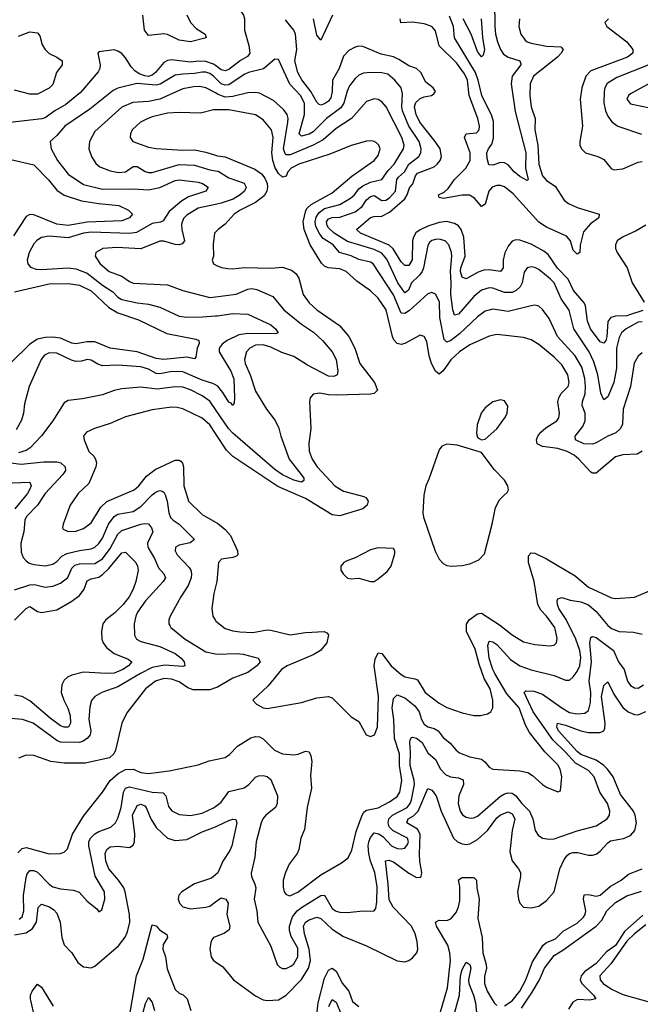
# Model space of a CAD drawing. Header units: inches. Extents: x 1694797 to 1849917, y 907313 to 1017959.
# Tile 352 of 656: x 1718977 to 1722221, y 997342 to 1002486. Entities that reach past the tile are written whole.
import ezdxf

# ---------------------------------------------------------------- set-up
doc = ezdxf.new("R2010")
doc.units = ezdxf.units.IN
doc.header["$MEASUREMENT"] = 0
for name, color, linetype in [('B7010', 7, 'Continuous'), ('B7020', 7, 'Continuous'), ('B7919', 7, 'Continuous'), ('B7929', 7, 'Continuous')]:
    doc.layers.add(name, color=color, linetype=linetype)

msp = doc.modelspace()

# ---------------------------------------------------------------- linework, layer by layer
at = {"layer": 'B7010', "color": 5}
for points, elevation in [([(1719850.7, 1002510.7), (1719870.1, 1002470), (1719899.8, 1002439.8), (1719946, 1002410), (1719952, 1002390), (1719869.3, 1002370.7), (1719810, 1002378.9), (1719750, 1002407.8), (1719730, 1002412.4), (1719650, 1002402.9), (1719629.6, 1002430), (1719620.8, 1002510)], 780), ([(1718970, 1002399.6), (1719030, 1002421.3), (1719070, 1002417), (1719081.4, 1002401.4), (1719093.5, 1002353.5), (1719109.4, 1002329.4), (1719130, 1002309.6), (1719170.2, 1002290), (1719198.6, 1002270), (1719198.3, 1002250), (1719169.7, 1002210.3), (1719150, 1002147.1), (1719130, 1002127.6), (1719070, 1002096.4), (1719030, 1002096.2), (1718950, 1002116.5)], 780), ([(1720000, 1002246.2), (1719990, 1002253.7), (1719950, 1002267.4), (1719910.9, 1002269.1), (1719870, 1002263.5), (1719770, 1002276.2), (1719750, 1002273), (1719730, 1002262.1), (1719687.4, 1002210), (1719670, 1002195.2), (1719650.7, 1002189.3), (1719630, 1002191.4), (1719601.9, 1002201.9), (1719578.1, 1002218.1), (1719559, 1002239), (1719530, 1002286.6), (1719510, 1002308.3), (1719490, 1002320.5), (1719470, 1002327.6), (1719390, 1002316.9), (1719386, 1002310), (1719397.2, 1002250), (1719395.1, 1002230), (1719387.2, 1002212.8), (1719294, 1002106), (1719217.8, 1002042.2), (1719160.5, 1002010), (1719110, 1001973.4), (1719092.7, 1001967.3), (1718805.1, 1001934.9)], 820), ([(1720000, 1002180.6), (1719990, 1002190.6), (1719970, 1002204.6), (1719950, 1002211.2), (1719930, 1002211.5), (1719890, 1002203.6), (1719830, 1002201.6), (1719790, 1002195), (1719710.7, 1002149.3), (1719690, 1002143.2), (1719588.4, 1002151.6), (1719490, 1002128), (1719464.5, 1002115.5), (1719342.8, 1002017.2), (1719212.1, 1001930), (1719170, 1001880.3), (1719135.3, 1001850), (1719141.1, 1001810), (1719175, 1001750), (1719230, 1001678.9), (1719310, 1001624.5), (1719410, 1001600.3), (1719570, 1001602.7), (1719650, 1001595.8), (1719710, 1001609.3), (1719790, 1001644.8), (1719810, 1001648.3), (1719910, 1001636.3), (1719932.9, 1001630), (1719961.3, 1001610), (1719950.2, 1001590), (1719859.8, 1001560.2), (1719822.3, 1001537.7), (1719757.3, 1001482.7), (1719725.9, 1001434.1), (1719712.8, 1001427.2), (1719670, 1001420.4), (1719586.4, 1001373.6), (1719550, 1001368.9), (1719350, 1001374.8), (1719310, 1001369.9), (1719230, 1001345.7), (1719130, 1001353.9), (1719090, 1001347.5), (1719067.2, 1001332.8), (1719050, 1001314.5), (1719026, 1001270), (1719016.5, 1001230), (1719019.6, 1001210), (1719033.2, 1001193.2), (1719062.5, 1001182.5), (1719090, 1001179.9), (1719230, 1001189.7), (1719270, 1001184), (1719330, 1001160.7), (1719410, 1001098.4), (1719464, 1001064), (1719490, 1001035.3), (1719510, 1001023.4), (1719590, 1001005.5), (1719650, 1000998.9), (1719710, 1000983.8), (1719810, 1000936.6), (1719850, 1000931.1), (1719932.9, 1000932.9), (1720000, 1000937.6)], 840), ([(1720000, 1002102.7), (1719950, 1002130.3), (1719916.1, 1002136.1), (1719884.4, 1002135.6), (1719830, 1002125.1), (1719708.7, 1002070), (1719650, 1002058.4), (1719567.6, 1002052.4), (1719510, 1002028.5), (1719370, 1001901.6), (1719341.3, 1001850), (1719338, 1001810), (1719351.5, 1001771.5), (1719374, 1001734), (1719396, 1001716), (1719450, 1001696.1), (1719492.6, 1001687.4), (1719530, 1001691.5), (1719570, 1001717.9), (1719590, 1001719.2), (1719633.2, 1001693.2), (1719650, 1001687.1), (1719670, 1001687.2), (1719810, 1001729), (1719890, 1001725.9), (1719970, 1001701.8), (1720000, 1001696.3)], 860), ([(1720000, 1002015.2), (1719990, 1002015.4), (1719922.4, 1001997.6), (1719810, 1002000.9), (1719750, 1001996.8), (1719670, 1001978.3), (1719635.4, 1001964.6), (1719609, 1001950), (1719564, 1001910), (1719555.3, 1001890), (1719554.3, 1001870), (1719568.6, 1001848.6), (1719650, 1001819.7), (1719690, 1001811.8), (1719830, 1001803.1), (1719890, 1001805.9), (1719950, 1001793.4), (1720000, 1001777.8)], 880), ([(1718930, 1001755.3), (1719050, 1001727.9), (1719128.1, 1001648.1), (1719170, 1001594.7), (1719210, 1001568.3), (1719300, 1001540), (1719390, 1001525.1), (1719495.3, 1001515.3), (1719544.9, 1001490), (1719566.4, 1001470), (1719550.3, 1001450), (1719510, 1001434), (1719330, 1001427.4), (1719230.5, 1001410.5), (1719170, 1001418.1), (1719050, 1001466.6), (1719030, 1001467.1), (1719010, 1001458), (1718943.8, 1001356.2)], 820), ([(1720000, 1001519.8), (1719910, 1001500.4), (1719850, 1001464.3), (1719833.4, 1001446.6), (1719821.9, 1001418.1), (1719823.6, 1001390), (1719838.9, 1001330), (1719825.7, 1001314.3), (1719810, 1001309.9), (1719790, 1001311.6), (1719730, 1001328.3), (1719710, 1001328.2), (1719610, 1001289.2), (1719484.8, 1001295.2), (1719411.3, 1001290), (1719374.9, 1001270), (1719372, 1001250), (1719396.9, 1001210), (1719445.2, 1001170), (1719510, 1001145.8), (1719550, 1001117), (1719570, 1001109), (1719750, 1001100.8), (1719830, 1001071), (1719970, 1001034.3), (1720000, 1001038)], 860), ([(1720000, 1001374.7), (1719995.8, 1001370), (1719987.1, 1001312.9), (1719989.2, 1001250.8), (1719982, 1001230), (1719990.3, 1001210.3), (1720000, 1001204.2)], 880), ([(1718950, 1001064.6), (1719130, 1001105.3), (1719230, 1001107.9), (1719290, 1001098.6), (1719350, 1001068.8), (1719442.3, 1000982.3), (1719490, 1000953.5), (1719597.2, 1000917.2), (1719745.6, 1000845.6), (1719897.2, 1000817.2), (1719912.4, 1000810), (1719914.5, 1000794.5), (1719904.7, 1000770), (1719897.2, 1000722.8), (1719890, 1000714), (1719850, 1000722.1), (1719729.6, 1000709.6), (1719690, 1000716.1), (1719590, 1000749.9), (1719450, 1000769.9), (1719370, 1000802.8), (1719330, 1000802.9), (1719270, 1000792.8), (1719250, 1000795.3), (1719190, 1000821), (1719150, 1000826.8), (1719110, 1000825), (1719070, 1000815.7), (1719030, 1000789.9), (1718928.3, 1000691.7)], 820), ([(1720000, 1000578), (1719985.7, 1000585.7), (1719930, 1000601.8), (1719830, 1000645.4), (1719772.9, 1000647.1), (1719710, 1000634.5), (1719690, 1000637.5), (1719650, 1000659.3), (1719610, 1000672.3), (1719490, 1000680.2), (1719410, 1000677.3), (1719385.8, 1000685.8), (1719350, 1000707.4), (1719330, 1000709.7), (1719299.2, 1000700.8), (1719270, 1000700.6), (1719247, 1000707), (1719170, 1000743.2), (1719130, 1000744.7), (1719106.9, 1000733.1), (1719089.4, 1000710), (1719025.4, 1000570), (1719001.1, 1000478.9), (1718996.4, 1000430), (1718985.9, 1000394.1), (1718957.9, 1000342.1)], 840), ([(1720000, 1000448.5), (1719970, 1000491.7), (1719930, 1000519.9), (1719870, 1000551.3), (1719830, 1000566), (1719790, 1000568), (1719694.6, 1000554.6), (1719610, 1000566), (1719510, 1000556.5), (1719470, 1000547.6), (1719410, 1000526.3), (1719304.9, 1000504.9), (1719230, 1000495.4), (1719210, 1000483.6), (1719150.2, 1000390), (1719090, 1000310.9), (1719030.7, 1000249.3), (1719010, 1000235.3), (1718970, 1000222)], 860), ([(1720000, 1000323.3), (1719970, 1000368.7), (1719930, 1000404.3), (1719830, 1000452.3), (1719799.8, 1000459.8), (1719770, 1000460.5), (1719670, 1000447), (1719530, 1000411.5), (1719450, 1000375.6), (1719367.7, 1000350), (1719326.7, 1000330), (1719310.4, 1000310), (1719313.7, 1000290), (1719338.9, 1000230), (1719364.4, 1000204.4), (1719372.3, 1000190), (1719377.5, 1000170), (1719375.4, 1000150), (1719338, 1000062), (1719281.5, 1000010), (1719274.6, 1000000)], 880), ([(1718551.7, 1000000), (1718570, 1000012.8), (1718644.1, 1000095.9), (1718667, 1000113), (1718774.1, 1000145.9), (1718850, 1000176.5), (1718890, 1000181.1), (1718931, 1000170), (1718983.6, 1000163.6), (1719103.7, 1000176.3), (1719170, 1000174.8), (1719191.3, 1000170), (1719214.6, 1000150), (1719215.7, 1000130), (1719202.8, 1000110), (1719110, 1000010.5), (1719103.1, 1000000)], 860), ([(1719505.2, 1000000), (1719575.8, 1000030), (1719598.8, 1000050), (1719639.7, 1000100.3), (1719685.1, 1000134.9), (1719790, 1000184.7), (1719810, 1000185), (1719819.1, 1000179.1), (1719828.4, 1000168.4), (1719832.5, 1000150), (1719835.1, 1000050), (1719850.5, 1000000)], 880), ([(1718699.7, 1000000), (1718710, 1000022.6), (1718725, 1000035), (1718750, 1000037.9), (1718790, 1000032.5), (1718810, 1000034.6), (1718890, 1000064.2), (1719029.2, 1000069.2), (1719035.9, 1000050), (1719028.8, 1000030), (1719017.3, 1000010), (1719009, 1000000)], 840), ([(1719666.2, 1000000), (1719670, 1000003.9), (1719690, 1000018.4), (1719710, 1000025.2), (1719721.8, 1000021.8), (1719730, 1000017.8), (1719738, 1000000)], 860)]:
    msp.add_lwpolyline(points, dxfattribs=dict(at, elevation=elevation))
at = {"layer": 'B7020', "color": 5}
for points, elevation in [([(1720000, 1002661.9), (1720040.5, 1002600.5), (1720068.6, 1002570), (1720133.2, 1002530), (1720147.3, 1002510), (1720151.8, 1002490), (1720151.1, 1002430), (1720175.1, 1002350), (1720180.1, 1002310), (1720166.9, 1002293.1), (1720130, 1002272.1), (1720070, 1002224.7), (1720050, 1002218.1), (1720030, 1002224), (1720000, 1002246.2)], 820), ([(1721459.1, 1002580.9), (1721459.6, 1002450), (1721463.4, 1002410), (1721474.1, 1002370), (1721489.3, 1002329.3), (1721505.5, 1002305.5), (1721530.1, 1002290.1), (1721591.6, 1002270), (1721595.2, 1002255.2), (1721595.4, 1002250), (1721550.6, 1002190), (1721545, 1002150), (1721566.5, 1002006.4), (1721622.1, 1001790), (1721620.8, 1001710), (1721634.6, 1001650), (1721630, 1001645.4), (1721590, 1001665.7), (1721561.5, 1001690), (1721530, 1001727.7), (1721510, 1001738.4), (1721490, 1001739.8), (1721450, 1001725.6), (1721428.1, 1001728.1), (1721420.2, 1001760.2), (1721419.1, 1001790), (1721426.8, 1001810), (1721444.5, 1001835.5), (1721453.5, 1001866.5), (1721453.6, 1001953.6), (1721443.7, 1001983.7), (1721391.9, 1002090), (1721373.6, 1002170), (1721358.7, 1002210), (1721249.9, 1002389.9), (1721244.8, 1002450), (1721223.6, 1002503.6)], 760), ([(1720611.5, 1002510), (1720550, 1002379.1), (1720530, 1002405.1), (1720512.9, 1002490)], 780), ([(1722233.2, 1000966.8), (1722170, 1000945.3), (1722150, 1000939.1), (1722090, 1000936.7), (1722066.8, 1000930), (1722051.3, 1000908.7), (1722046.1, 1000830), (1722040.3, 1000810), (1722030, 1000794.9), (1722010, 1000802.2), (1721960.4, 1000870), (1721944.2, 1000910), (1721933.2, 1000990), (1721926.5, 1001006.5), (1721871.2, 1001070), (1721842.7, 1001130), (1721787.4, 1001187.4), (1721739.5, 1001259.5), (1721716.8, 1001276.8), (1721650, 1001312.7), (1721590, 1001334.3), (1721570, 1001335.6), (1721551.4, 1001328.6), (1721530, 1001301.5), (1721512.8, 1001267.2), (1721504.2, 1001230), (1721503.7, 1001190), (1721490.3, 1001170), (1721430, 1001178.2), (1721402.7, 1001177.3), (1721373.2, 1001166.8), (1721310, 1001131.2), (1721290, 1001140.3), (1721280.6, 1001170), (1721282, 1001190), (1721304.8, 1001250), (1721298.2, 1001350), (1721284.1, 1001390), (1721270, 1001407.9), (1721250, 1001421.6), (1721210, 1001431.8), (1721170, 1001426.4), (1721110, 1001406.7), (1721070, 1001387.8), (1721047.9, 1001372.1), (1721034.3, 1001350), (1721030.1, 1001330), (1721028.4, 1001231.6), (1721010, 1001201.3), (1720990, 1001202.1), (1720970, 1001220.4), (1720928, 1001288), (1720908.4, 1001308.4), (1720757.3, 1001370), (1720736.4, 1001390), (1720810, 1001452.3), (1720830, 1001457.9), (1720870, 1001459.1), (1720910, 1001480.7), (1720989.7, 1001550.3), (1721001.4, 1001570), (1721013.4, 1001606.6), (1721032.2, 1001627.8), (1721046.2, 1001670), (1721056.5, 1001683.5), (1721142.5, 1001717.5), (1721159.6, 1001730), (1721174.5, 1001750), (1721180.7, 1001770), (1721174.2, 1001810), (1721149, 1001850), (1721068.8, 1001950), (1721048.6, 1001990), (1721040.3, 1002030), (1721047.4, 1002052.6), (1721070, 1002074.2), (1721090, 1002083.3), (1721129.8, 1002090.2), (1721142, 1002098), (1721149.7, 1002110), (1721137.2, 1002130), (1721099.5, 1002159.5), (1721074, 1002210), (1721050.6, 1002230.6), (1721010, 1002243.7), (1720958, 1002278), (1720930.7, 1002290.7), (1720865.6, 1002305.6), (1720770, 1002345.5), (1720750, 1002347.2), (1720730, 1002342), (1720696.3, 1002323.7), (1720670, 1002295.6), (1720646.3, 1002230), (1720611, 1002170), (1720610.8, 1002110), (1720603.1, 1002076.9), (1720590, 1002059.9), (1720570, 1002045.7), (1720550, 1002038.9), (1720542.6, 1002042.6), (1720530, 1002054), (1720498.4, 1002110), (1720450.7, 1002170.7), (1720431.1, 1002210), (1720414.4, 1002270), (1720425.2, 1002330), (1720417.6, 1002410), (1720409.1, 1002430), (1720365.5, 1002485.5)], 820), ([(1721589.4, 1002490), (1721585, 1002450), (1721595.8, 1002410), (1721618.7, 1002378.7), (1721630, 1002369.5), (1721650, 1002362.5), (1721730, 1002347.8), (1721804.4, 1002344.4), (1721816.8, 1002330), (1721807.4, 1002310), (1721788.4, 1002290), (1721661.5, 1002190), (1721644.1, 1002150), (1721643.1, 1002090), (1721650.7, 1002030), (1721670.1, 1001970), (1721669.7, 1001910), (1721684.6, 1001830), (1721690.1, 1001730), (1721709.7, 1001670), (1721730, 1001645.2), (1721775, 1001615), (1721823.4, 1001543.4), (1721844.9, 1001524.9), (1721890, 1001504.7), (1722006, 1001470), (1722003.9, 1001450), (1721960.4, 1001419.6), (1721923.2, 1001376.8), (1721906.8, 1001306.8), (1721904.2, 1001270), (1721890, 1001260.3), (1721870, 1001281.5), (1721855.3, 1001330), (1721834.8, 1001354.8), (1721730, 1001401.1), (1721690, 1001427.1), (1721556.6, 1001576.6), (1721510, 1001612.6), (1721490, 1001618.7), (1721470, 1001618.5), (1721446.8, 1001610), (1721428.9, 1001590), (1721410, 1001521.4), (1721390, 1001508.7), (1721353.3, 1001553.3), (1721328.6, 1001568.6), (1721290, 1001568.7), (1721192.1, 1001552.1), (1721170, 1001556), (1721165.3, 1001570), (1721195, 1001585), (1721215.6, 1001604.4), (1721249.5, 1001650), (1721307.9, 1001710), (1721330.5, 1001749.5), (1721331.6, 1001790), (1721302.3, 1001870), (1721310, 1001888.9), (1721365, 1001895), (1721377.8, 1001910), (1721380.4, 1001930), (1721372, 1001970), (1721325.9, 1002090), (1721316.5, 1002170), (1721302, 1002202), (1721259.8, 1002259.8), (1721168.8, 1002348.8), (1721150, 1002427.8), (1721130, 1002449.8), (1721090, 1002463.7), (1721030, 1002472.6), (1720969.4, 1002469.4), (1720964.9, 1002490)], 780), ([(1721388.7, 1002490), (1721395.6, 1002390), (1721406.3, 1002330), (1721399.5, 1002300.5), (1721390, 1002291.5), (1721370, 1002319.2), (1721336.7, 1002410), (1721295.5, 1002490)], 740), ([(1722053.4, 1002490), (1722034.9, 1002470), (1722045.6, 1002450), (1722150.8, 1002370), (1722182, 1002330), (1722182, 1002310), (1722152.8, 1002290), (1721961.9, 1002218.1), (1721935.5, 1002190), (1721915, 1002130), (1721906.1, 1002070), (1721918.1, 1001930), (1721904.6, 1001850), (1721905.2, 1001830), (1721912.6, 1001810), (1721934.9, 1001790), (1721999.1, 1001770), (1722030, 1001754.6), (1722067.4, 1001707.4), (1722081.4, 1001701.4), (1722130, 1001705.8), (1722210, 1001742), (1722230, 1001743.9)], 820), ([(1722230, 1000907), (1722210, 1000905.5), (1722147.3, 1000870), (1722122.8, 1000850), (1722110, 1000825.4), (1722096.6, 1000770), (1722095.4, 1000664.6), (1722082.2, 1000590), (1722050, 1000515.4), (1722030, 1000498.7), (1722014.2, 1000534.2), (1721998.5, 1000630), (1721977.6, 1000697.6), (1721952.8, 1000750), (1721873.5, 1000870), (1721848.7, 1000968.7), (1721807.3, 1001027.3), (1721769.4, 1001110), (1721750, 1001131.9), (1721690, 1001180.2), (1721670, 1001190.6), (1721650, 1001194.4), (1721628.8, 1001190), (1721614, 1001166), (1721602.9, 1001110), (1721592.5, 1001090), (1721570.9, 1001070), (1721550, 1001060.4), (1721510, 1001060.8), (1721450, 1001083.1), (1721430, 1001085.3), (1721390, 1001072.9), (1721350, 1001039.2), (1721270, 1000947.4), (1721250, 1000941), (1721239.9, 1000970), (1721229.6, 1001050), (1721232.7, 1001110), (1721228, 1001172), (1721235.8, 1001250), (1721233.8, 1001270), (1721220.2, 1001310), (1721201, 1001330), (1721170, 1001338.3), (1721150, 1001337.6), (1721130, 1001332.1), (1721118.9, 1001321.1), (1721110, 1001305.1), (1721088, 1001190), (1721080.5, 1001170), (1721066.8, 1001150), (1721024.7, 1001110), (1721008.4, 1001071.6), (1720990, 1001058.6), (1720953.1, 1001110), (1720894.8, 1001234.7), (1720870, 1001265.9), (1720830, 1001284.1), (1720690, 1001326.4), (1720619.9, 1001370), (1720590, 1001397.9), (1720583, 1001410), (1720580.5, 1001430), (1720590, 1001445.1), (1720610, 1001452.2), (1720650, 1001454.7), (1720730, 1001482.2), (1720767.6, 1001510), (1720790, 1001543.7), (1720810, 1001562.3), (1720830, 1001566.9), (1720870, 1001541.6), (1720890, 1001542.5), (1720910, 1001554.3), (1720940.1, 1001590), (1720948.7, 1001650), (1720957, 1001663), (1720988.5, 1001691.5), (1721010, 1001731.4), (1721063, 1001770), (1721073.1, 1001790), (1721075.3, 1001810), (1721065.1, 1001850), (1721011.3, 1001930), (1720977.4, 1002010), (1720973.3, 1002030), (1720977.6, 1002097.6), (1720969.9, 1002129.9), (1720937.3, 1002170), (1720900.1, 1002200.1), (1720870, 1002208.4), (1720810, 1002209.9), (1720773.6, 1002206.4), (1720750, 1002195.7), (1720730, 1002178.2), (1720700.8, 1002139.2), (1720688.5, 1002111.5), (1720671.6, 1002050), (1720655.5, 1002024.5), (1720579.9, 1001970), (1720510, 1001898.9), (1720490, 1001888.1), (1720450, 1001877.3), (1720438.1, 1001890), (1720465.9, 1001990), (1720465.4, 1002050), (1720444.6, 1002090), (1720388.1, 1002148.1), (1720330, 1002278.4), (1720310, 1002278.7), (1720251.5, 1002228.5), (1720172.2, 1002210), (1720150, 1002199.9), (1720070, 1002144.6), (1720050, 1002142.6), (1720030, 1002150.6), (1720000, 1002180.6)], 840), ([(1722265, 1002250), (1722097.3, 1002182.7), (1722047.5, 1002152.5), (1722034.8, 1002130), (1722031.2, 1002110), (1722030.6, 1002050.6), (1722038.5, 1002010), (1722050, 1001982.3), (1722072.2, 1001952.2), (1722103.7, 1001930), (1722227.1, 1001887.1)], 840), ([(1722293.1, 1002166.9), (1722170, 1002098.8), (1722159, 1002090), (1722150.3, 1002070), (1722170, 1002046.4), (1722270, 1002024.3)], 860), ([(1722230, 1000744.2), (1722210, 1000727.2), (1722188.3, 1000691.7), (1722169.7, 1000570), (1722131.5, 1000451.5), (1722128.1, 1000371.9), (1722117.5, 1000350), (1722092.4, 1000327.6), (1722050, 1000310.5), (1721990, 1000275.2), (1721970, 1000268.2), (1721924.5, 1000270), (1721882.3, 1000290), (1721879.8, 1000310), (1721920.3, 1000359.7), (1721932.8, 1000390), (1721931.6, 1000430), (1721916.1, 1000470), (1721917.5, 1000490), (1721931.5, 1000530), (1721934.6, 1000570), (1721930, 1000611.5), (1721914.5, 1000670), (1721879.9, 1000730), (1721788.1, 1000830), (1721744.1, 1000924.1), (1721710, 1000972), (1721690, 1000988.7), (1721670, 1000993.5), (1721650, 1000991.4), (1721530, 1000961), (1721450, 1000972.8), (1721410, 1000962.8), (1721370, 1000933.2), (1721275.8, 1000844.2), (1721230, 1000809.4), (1721210, 1000801.2), (1721195, 1000815), (1721172.1, 1000930), (1721171.5, 1001011.5), (1721150, 1001052.4), (1721130, 1001060.4), (1721110, 1001052.8), (1721014.1, 1000965.9), (1720990, 1000950.9), (1720970, 1000952), (1720930, 1001047.5), (1720824.1, 1001210), (1720810, 1001219.4), (1720750, 1001232), (1720710, 1001252.1), (1720649, 1001269), (1720615.3, 1001310), (1720563.2, 1001343.2), (1720545.3, 1001365.3), (1720525.2, 1001405.2), (1720520.5, 1001430), (1720525.5, 1001454.5), (1720541.7, 1001478.3), (1720570, 1001498.5), (1720650, 1001519.5), (1720706.5, 1001553.5), (1720726, 1001570), (1720750, 1001602.2), (1720770, 1001617.1), (1720810, 1001636.3), (1720870, 1001650.1), (1720902.5, 1001697.5), (1720934.4, 1001730), (1720982.1, 1001810), (1720985.5, 1001830), (1720973.9, 1001870), (1720892.2, 1002030), (1720870, 1002056.5), (1720850, 1002068), (1720830, 1002071.6), (1720790, 1002058.8), (1720710.9, 1001969.1), (1720630, 1001917.9), (1720562.2, 1001857.8), (1720510.8, 1001829.2), (1720390, 1001779.9), (1720370, 1001779.7), (1720363.9, 1001783.9), (1720355, 1001810), (1720378.7, 1001950), (1720380.5, 1001970), (1720375.4, 1001990), (1720356.3, 1002016.3), (1720302.7, 1002062.7), (1720230, 1002101.8), (1720210, 1002105.8), (1720170, 1002104.1), (1720090, 1002083.8), (1720050, 1002081.6), (1720014.6, 1002094.6), (1720000, 1002102.7)], 860), ([(1722229.4, 1000230.6), (1722204.3, 1000215.7), (1722130, 1000211.6), (1722090, 1000201), (1721990, 1000116.7), (1721970, 1000116.3), (1721961.8, 1000121.8), (1721899, 1000190), (1721874.1, 1000210), (1721837.4, 1000230), (1721790, 1000244.9), (1721710, 1000255.3), (1721681.6, 1000270), (1721678, 1000290), (1721685.7, 1000310), (1721700.9, 1000330), (1721726.8, 1000353.2), (1721785, 1000390), (1721795.1, 1000404.9), (1721798.4, 1000430), (1721789.9, 1000489.9), (1721794.1, 1000510), (1721806.9, 1000533.1), (1721843.2, 1000570), (1721848, 1000590), (1721840.9, 1000630), (1721810, 1000682.4), (1721770, 1000721.6), (1721690, 1000787.9), (1721650, 1000813.8), (1721610, 1000826), (1721470, 1000841), (1721430, 1000832.7), (1721330, 1000787), (1721275.5, 1000750), (1721230, 1000708), (1721190, 1000650.8), (1721170, 1000633.1), (1721150, 1000648.6), (1721129, 1000689), (1721116.6, 1000730), (1721104.8, 1000804.8), (1721090, 1000829.6), (1721070, 1000836.9), (1720990, 1000793.1), (1720970, 1000789.1), (1720950, 1000793), (1720932.5, 1000812.5), (1720925, 1000830), (1720891.7, 1000970), (1720850, 1001031.5), (1720810, 1001069.8), (1720739.4, 1001119.4), (1720683.1, 1001170), (1720650, 1001183.4), (1720588.3, 1001188.3), (1720570, 1001197.3), (1720554.2, 1001214.2), (1720495.3, 1001310), (1720463.7, 1001390), (1720459, 1001430), (1720471.5, 1001488.5), (1720478.9, 1001501.1), (1720500, 1001520), (1720610, 1001580.8), (1720712, 1001668), (1720828.7, 1001750), (1720850, 1001775.8), (1720860.3, 1001810), (1720853.7, 1001830), (1720841.6, 1001841.6), (1720830, 1001849.7), (1720813.3, 1001853.3), (1720790, 1001851.6), (1720710, 1001829.1), (1720597.6, 1001782.4), (1720436.5, 1001730), (1720396.5, 1001710), (1720379, 1001690), (1720370, 1001667.3), (1720350, 1001663.1), (1720330, 1001682.3), (1720311.7, 1001711.7), (1720299, 1001750), (1720294.6, 1001790), (1720301.8, 1001870), (1720292.3, 1001910), (1720250, 1001962.5), (1720210, 1001989.3), (1720070, 1002013.8), (1720000, 1002015.2)], 880), ([(1720000, 1001777.8), (1720010, 1001774.7), (1720050, 1001769.2), (1720205.1, 1001705.1), (1720240.5, 1001680.5), (1720258.3, 1001658.3), (1720270.1, 1001630), (1720272.5, 1001610), (1720268.4, 1001590), (1720254, 1001566), (1720210.1, 1001529.9), (1720129.2, 1001490), (1720098.4, 1001470), (1720050, 1001416.8), (1720013.7, 1001390), (1720000, 1001374.7)], 880), ([(1720000, 1001696.3), (1720013.8, 1001693.8), (1720070, 1001660.1), (1720150, 1001630.8), (1720160.2, 1001610), (1720151.5, 1001590), (1720128.9, 1001570), (1720092.4, 1001547.6), (1720030, 1001526.2), (1720000, 1001519.8)], 860), ([(1722250, 1001411.8), (1722198.2, 1001381.8), (1722127.3, 1001350), (1722100.1, 1001330), (1722090.7, 1001310), (1722091.7, 1001290), (1722098.9, 1001270), (1722151.1, 1001190), (1722178.5, 1001110), (1722240.1, 1001010)], 820), ([(1720000, 1001204.2), (1720002.6, 1001202.6), (1720031.2, 1001191.2), (1720064.8, 1001184.8), (1720090, 1001183.2), (1720150, 1001191), (1720290, 1001187.5), (1720350, 1001192.3), (1720397.1, 1001177.1), (1720419.5, 1001159.5), (1720435.3, 1001135.3), (1720457.7, 1001050), (1720490, 1001006.7), (1720530, 1000970.2), (1720648.3, 1000888.3), (1720697.4, 1000830), (1720728.7, 1000770), (1720754.6, 1000690), (1720830.9, 1000590), (1720847.7, 1000550), (1720830, 1000532.2), (1720810.1, 1000529.9), (1720630, 1000523.7), (1720590, 1000525), (1720545.8, 1000534.2), (1720510, 1000529.5), (1720494.4, 1000510), (1720491.8, 1000490), (1720498.5, 1000350), (1720488.1, 1000271.9), (1720489.2, 1000230.8), (1720506.2, 1000190), (1720531.6, 1000150), (1720624.1, 1000050), (1720670, 1000023), (1720756.4, 1000000)], 880), ([(1720000, 1001038), (1720108.6, 1001051.4), (1720170, 1001078), (1720190, 1001082), (1720216.7, 1001076.7), (1720299.3, 1001039.3), (1720356.8, 1000970), (1720450, 1000894.2), (1720512.5, 1000852.5), (1720559, 1000810), (1720610.1, 1000750), (1720630.1, 1000710.1), (1720639.1, 1000650), (1720635.4, 1000630), (1720618.8, 1000621.2), (1720590, 1000623.7), (1720480.4, 1000680.4), (1720410, 1000725.1), (1720346.5, 1000746.5), (1720290, 1000774.2), (1720250, 1000787.4), (1720210, 1000785.5), (1720179.3, 1000770), (1720162.7, 1000750), (1720151.9, 1000710), (1720154.6, 1000690), (1720181.7, 1000630), (1720210, 1000544.2), (1720266.8, 1000450), (1720312, 1000392), (1720331.8, 1000351.8), (1720342.2, 1000310), (1720385.4, 1000190), (1720448.7, 1000110), (1720462.2, 1000090), (1720461.4, 1000078.6), (1720450.1, 1000069.9), (1720410, 1000079.3), (1720350, 1000107.8), (1720310, 1000135), (1720090, 1000325.2), (1720068.2, 1000350), (1720000, 1000448.5)], 860), ([(1720000, 1000937.6), (1720010, 1000938.3), (1720090, 1000951), (1720170, 1000946.9), (1720290, 1000890.9), (1720314, 1000870), (1720328.2, 1000850), (1720316.2, 1000843.8), (1720170, 1000845.9), (1720121.7, 1000838.3), (1720061.6, 1000810), (1720035, 1000790), (1720020.1, 1000770), (1720018.5, 1000750), (1720080.9, 1000650), (1720096, 1000610), (1720100.2, 1000510), (1720097.4, 1000482.6), (1720090, 1000469.7), (1720081.5, 1000481.5), (1720070, 1000486.6), (1720038.4, 1000538.4), (1720011.6, 1000571.6), (1720000, 1000578)], 840), ([(1720434.1, 1000000), (1720326.2, 1000046.2), (1720090, 1000203.4), (1720057, 1000237), (1720000, 1000323.3)], 880), ([(1721508, 1000000), (1721524.2, 1000015.8), (1721531.6, 1000030), (1721527.8, 1000050), (1721510, 1000080.7), (1721456.4, 1000136.4), (1721390, 1000225.2), (1721262.6, 1000262.6), (1721210, 1000268.4), (1721183, 1000257), (1721170, 1000238.7), (1721115.3, 1000084.7), (1721099, 1000050), (1721090.2, 1000010), (1721089.5, 1000000)], 920)]:
    msp.add_lwpolyline(points, dxfattribs=dict(at, elevation=elevation))
at = {"layer": 'B7020', "color": 5, "elevation": 920}
msp.add_lwpolyline([(1721490, 1000498.7), (1721450, 1000488.4), (1721410, 1000457.4), (1721389.1, 1000430), (1721368.5, 1000368.5), (1721364.4, 1000324.4), (1721370, 1000304.7), (1721378, 1000298), (1721390, 1000291), (1721410, 1000294.8), (1721470, 1000348.8), (1721515.3, 1000410), (1721523.8, 1000430), (1721527.3, 1000467.3), (1721510, 1000493.5)], close=True, dxfattribs=at)
at = {"layer": 'B7919', "color": 5}
for points, elevation in [([(1719009, 1000000), (1718951.2, 999930)], 840), ([(1719103.1, 1000000), (1719070.1, 999949.9), (1719012.5, 999890), (1719004.2, 999870), (1718998, 999810), (1718983.1, 999750), (1718984.4, 999704.4), (1718995.7, 999675.7), (1719010, 999657.6), (1719026.4, 999646.4), (1719050, 999639.1), (1719110, 999633.1), (1719150, 999641.7), (1719170, 999655), (1719197.4, 999682.6), (1719223, 999697), (1719290, 999713), (1719350, 999721.3), (1719370, 999730.6), (1719390, 999749), (1719410, 999776.8), (1719441.2, 999850), (1719470, 999890.6), (1719490, 999903), (1719570, 999915.3), (1719610, 999942.2), (1719666.2, 1000000)], 860), ([(1719274.6, 1000000), (1719240.3, 999950), (1719203.1, 999850), (1719200.5, 999830), (1719204.2, 999824.2), (1719230, 999812.4), (1719270, 999814), (1719310, 999827.3), (1719350, 999856.1), (1719401.7, 999938.3), (1719431.4, 999968.6), (1719505.2, 1000000)], 880), ([(1719738, 1000000), (1719738.6, 999998.6), (1719747.3, 999970), (1719755.6, 999910), (1719765.2, 999885.2), (1719778.8, 999870), (1719810, 999849.4), (1719890.3, 999770), (1719868.4, 999751.6), (1719810, 999740.3), (1719790.3, 999729.7), (1719789.2, 999710), (1719799.2, 999690), (1719862.8, 999622.8), (1719870.7, 999610), (1719874.6, 999590), (1719872.7, 999570), (1719858, 999530), (1719818.9, 999470), (1719764, 999370), (1719755.6, 999350), (1719755.6, 999330), (1719760.8, 999320.8), (1719767.4, 999310), (1719841.1, 999250), (1719950, 999183.6), (1720000, 999172.8)], 860), ([(1719850.5, 1000000), (1719859.7, 999970), (1719930, 999900.7), (1720000, 999860.8)], 880), ([(1718950, 999506.5), (1719030, 999533.6), (1719054.7, 999534.7), (1719110, 999521), (1719150, 999526.5), (1719190, 999541.6), (1719228.7, 999571.3), (1719250, 999620.7), (1719264.1, 999635.9), (1719290, 999643.1), (1719370, 999643.8), (1719410, 999669.7), (1719450, 999722.9), (1719490, 999797.3), (1719510, 999817.5), (1719610.1, 999850.1), (1719630, 999853.8), (1719650, 999851.1), (1719666.4, 999830), (1719672.7, 999810), (1719644.8, 999750), (1719646.7, 999730), (1719681.7, 999670), (1719701.4, 999621.4), (1719730.2, 999590), (1719738.2, 999570), (1719727.5, 999550), (1719633.9, 999450), (1719593.2, 999390), (1719583.5, 999370), (1719574.3, 999330), (1719576.9, 999270), (1719587.9, 999250), (1719610, 999237.7), (1719710, 999210.1), (1719790, 999174.7), (1719820.9, 999150), (1719835.9, 999130), (1719840.5, 999110), (1719830, 999107), (1719733.6, 999113.6), (1719670, 999101.7), (1719607.5, 999070), (1719490, 998999.6), (1719406, 998970), (1719370.3, 998950), (1719352, 998928), (1719343.5, 998896.5), (1719338.9, 998830), (1719349, 998770), (1719345, 998750), (1719329.5, 998730), (1719305.8, 998714.2), (1719290, 998709.5), (1719190, 998710.8), (1719170, 998719.6), (1719048, 998810), (1718991.3, 998828.7), (1718930, 998834.4)], 840), ([(1718950, 999348.9), (1719010, 999408.8), (1719030, 999419.3), (1719070, 999393.2), (1719090, 999388.3), (1719170, 999402.3), (1719250, 999447.9), (1719290, 999477.2), (1719314, 999510), (1719330, 999554.2), (1719350, 999563.9), (1719390, 999573.6), (1719410, 999586.9), (1719441.8, 999618.2), (1719510, 999700.4), (1719530, 999704.5), (1719583.5, 999650), (1719592.9, 999630), (1719595.5, 999610), (1719584.3, 999550), (1719569.5, 999510), (1719548.6, 999470), (1719517.6, 999430), (1719474.1, 999385.9), (1719426.6, 999350), (1719411.7, 999330), (1719403.9, 999290), (1719406, 999250), (1719412.9, 999230), (1719430, 999206.3), (1719470, 999173.9), (1719544.4, 999144.4), (1719563.6, 999130), (1719546, 999110), (1719515.9, 999090), (1719470, 999071.8), (1719429.2, 999069.2), (1719310, 999077.4), (1719250, 999061.8), (1719226.4, 999050), (1719210, 999034.7), (1719196.3, 999010), (1719193.3, 998970), (1719207.5, 998930), (1719228.8, 998888.8), (1719240.5, 998850), (1719241.8, 998810), (1719231.1, 998790), (1719210, 998789.1), (1719190, 998796.7), (1719136.2, 998836.2), (1719030, 998926.7), (1718990, 998950.4), (1718950, 998957.3)], 820), ([(1720000, 999523), (1719991.6, 999488.4), (1719981.1, 999410), (1719986.9, 999370), (1720000, 999346.8)], 880), ([(1720000, 998995.3), (1719970, 998984.4), (1719883.9, 998983.9), (1719855.1, 998995.1), (1719810, 999026.8), (1719770, 999039.4), (1719730, 999042.9), (1719686.7, 999030), (1719634.6, 998990), (1719536.2, 998863.8), (1719511.3, 998810), (1719478, 998670), (1719468.5, 998650), (1719445.5, 998630), (1719318.1, 998601.9), (1719210, 998601.1), (1719139.3, 998610), (1719050, 998641.5), (1719010, 998642.3), (1718970, 998627.9)], 860), ([(1718966.7, 998133.3), (1718990, 998155), (1719010, 998161), (1719130, 998128.1), (1719188, 998130), (1719210, 998137), (1719226, 998154), (1719252.6, 998230), (1719310, 998324.7), (1719410, 998449), (1719449, 998510), (1719491.9, 998548.1), (1719530, 998567.7), (1719570, 998570.7), (1719610, 998553.4), (1719650, 998547.4), (1719758.2, 998561.8), (1719910, 998592.2), (1719967.3, 998612.7), (1720000, 998620.2)], 860), ([(1718973.5, 997786.5), (1718990, 997798.8), (1718998.5, 997830), (1718996.7, 997910), (1719010, 998004), (1719016, 998024), (1719030, 998040.2), (1719050, 998040.5), (1719070, 998031.5), (1719130, 997969.4), (1719150, 997956.1), (1719190, 997945.1), (1719258.6, 997938.6), (1719287.6, 997927.6), (1719330, 997880.5), (1719380.4, 997840.4), (1719390, 997824.7), (1719405.2, 997834.8), (1719421.7, 997890), (1719420.3, 997930), (1719371.3, 998011.3), (1719338.5, 998170), (1719338.2, 998190), (1719347.7, 998210), (1719370, 998231.9), (1719390, 998244), (1719452.4, 998267.6), (1719478, 998290), (1719490, 998314), (1719507, 998370), (1719518.7, 998450), (1719530, 998470.1), (1719550, 998478.4), (1719670, 998450.5), (1719726.2, 998446.2), (1719740.8, 998430), (1719754.2, 998374.2), (1719772, 998352), (1719810, 998332.7), (1719870, 998327.5), (1719930, 998341), (1719990, 998368.3), (1720000, 998375.6)], 840), ([(1718950, 997704.9), (1719010, 997714.8), (1719043.1, 997736.9), (1719064.3, 997770), (1719073.3, 997846.7), (1719090, 997865.2), (1719132.4, 997850), (1719154.8, 997834.8), (1719170, 997817.6), (1719188.5, 997770), (1719197.8, 997690), (1719210, 997653.1), (1719249.1, 997610), (1719280.8, 997560.8), (1719310, 997538), (1719350, 997532), (1719370, 997540.3), (1719493.2, 997646.8), (1719527.8, 997692.2), (1719540, 997720), (1719552.3, 997770), (1719551.5, 997810), (1719528.5, 997930), (1719520.8, 997950), (1719494, 997990), (1719442, 998050), (1719426.5, 998090), (1719423.9, 998130), (1719432.2, 998150), (1719450, 998163.9), (1719490, 998167.8), (1719550, 998160.7), (1719570, 998173.6), (1719576.6, 998190), (1719578.9, 998230), (1719566.8, 998330), (1719590, 998379.4), (1719610, 998386.5), (1719630, 998378.2), (1719637.8, 998370), (1719663, 998310), (1719690, 998264.8), (1719750, 998209.5), (1719790, 998197), (1719850, 998203.1), (1719930, 998243.3), (1720000, 998269.5)], 820), ([(1720000, 998017.7), (1719979.7, 998000.3), (1719890, 997971.5), (1719823.6, 997930), (1719808, 997912), (1719805.5, 997890), (1719812, 997870), (1719830, 997850.2), (1719870, 997840.1), (1719950, 997848.2), (1719970, 997854.4), (1720000, 997876.1)], 820), ([(1719548.2, 997270), (1719586.8, 997490), (1719622.8, 997577.2), (1719670, 997757.3), (1719690, 997751.6), (1719708, 997730), (1719745.7, 997705.7), (1719748.6, 997690), (1719726.1, 997653.9), (1719724.4, 997630), (1719739, 997590), (1719747.4, 997527.4), (1719790, 997419.1), (1719810, 997399.5), (1719831, 997391), (1719852, 997370), (1719871.6, 997310)], 780), ([(1720000, 997693.9), (1719990.3, 997690), (1719981.8, 997678.2), (1719975.7, 997664.3), (1719971.3, 997630), (1719976.8, 997590), (1719990, 997570.2), (1720000, 997563.5)], 820), ([(1719055.6, 997270), (1719032.5, 997370), (1719033.6, 997390), (1719041.3, 997410), (1719070, 997446.7), (1719090, 997431.3), (1719152.3, 997332.3)], 780), ([(1719597.9, 997210), (1719634.9, 997345.1), (1719650, 997377), (1719654.1, 997374.1), (1719670, 997350.6), (1719682.2, 997310)], 760)]:
    msp.add_lwpolyline(points, dxfattribs=dict(at, elevation=elevation))
at = {"layer": 'B7929', "color": 5}
for points, elevation in [([(1720756.4, 1000000), (1720775, 999995), (1720787.4, 999987.4), (1720797.8, 999970), (1720792.8, 999950), (1720770.1, 999929.9), (1720650, 999893.1), (1720610, 999898.2), (1720470, 999984.6), (1720434.1, 1000000)], 880), ([(1721089.5, 1000000), (1721083.2, 999910), (1721086.8, 999886.8), (1721148.3, 999708.3), (1721170, 999667), (1721190, 999644.2), (1721210, 999634), (1721231.2, 999631.2), (1721290, 999634.3), (1721330, 999642.6), (1721376.4, 999663.6), (1721405.5, 999694.5), (1721446.2, 999850), (1721463.3, 999936.7), (1721483.7, 999976.3), (1721508, 1000000)], 920), ([(1720000, 999860.8), (1720010, 999855.1), (1720050, 999822.6), (1720077.8, 999790), (1720114.7, 999710), (1720116.9, 999690), (1720110, 999682.6), (1720090, 999675.5), (1720032.1, 999667.9), (1720016.5, 999650), (1720006.5, 999550), (1720000, 999523)], 880), ([(1720000, 999346.8), (1720002.5, 999342.5), (1720050, 999304.2), (1720090, 999291.9), (1720127.1, 999287.1), (1720195.5, 999284.5), (1720270, 999298.3), (1720290, 999297), (1720390, 999272), (1720470, 999284.1), (1720569, 999289), (1720582.9, 999282.9), (1720591.3, 999271.3), (1720581.6, 999230), (1720549.1, 999190), (1720510, 999166.6), (1720375.6, 999110), (1720345.6, 999090), (1720274.8, 999005.2), (1720196, 998930), (1720214, 998910), (1720250, 998890.4), (1720270, 998886.7), (1720450, 998918), (1720530, 998943.5), (1720590.2, 998950.2), (1720610, 998942.3), (1720710, 998844), (1720750, 998818.8), (1720788.2, 998750), (1720810, 998740.4), (1720830.7, 998749.3), (1720847.4, 998790), (1720852.7, 998950), (1720828.8, 999110), (1720834.6, 999145.4), (1720850, 999178.3), (1720870, 999174.7), (1720918.6, 999110), (1720970, 999064.7), (1720990, 999053.2), (1721042.7, 999042.7), (1721056.1, 999036.1), (1721096.1, 998970), (1721170, 998914.7), (1721210, 998892.3), (1721290, 998864.2), (1721350, 998850.2), (1721386, 998850), (1721421.5, 998858.5), (1721438.4, 998870), (1721449.8, 998890.2), (1721449.8, 998930.2), (1721434.9, 998990), (1721404.4, 999044.4), (1721378.3, 999118.3), (1721356.9, 999196.9), (1721311.2, 999290), (1721311.7, 999328.3), (1721325.6, 999350), (1721370, 999381.6), (1721390, 999384.4), (1721484, 999324), (1721550, 999272), (1721610, 999235.6), (1721670, 999221.2), (1721746.2, 999213.8), (1721770, 999218), (1721783, 999230), (1721786.2, 999253.8), (1721773.2, 999310), (1721730.9, 999370), (1721701, 999401), (1721684.7, 999430), (1721665.2, 999550), (1721635.9, 999650), (1721635.4, 999684.6), (1721650, 999700.8), (1721670, 999698.5), (1721730, 999668.6), (1721880.3, 999580.3), (1721950, 999521.5), (1722070, 999465.5), (1722090, 999460.9), (1722190, 999468.4), (1722290, 999510.2)], 880), ([(1720000, 998620.2), (1720050, 998631.7), (1720073.1, 998646.9), (1720114.3, 998690), (1720185.5, 998734.5), (1720210, 998741.3), (1720230, 998738.8), (1720250, 998729.3), (1720309.2, 998669.2), (1720350, 998650.9), (1720410, 998645.2), (1720431.4, 998648.6), (1720470, 998664.2), (1720490, 998661.3), (1720499.1, 998639.1), (1720503.2, 998610), (1720497.3, 998537.3), (1720501.5, 998470), (1720478.6, 998370), (1720465.7, 998254.3), (1720446, 998210), (1720436.1, 998150), (1720426.5, 998130), (1720385.6, 998074.4), (1720365.7, 998030), (1720353.8, 997990), (1720353.1, 997953.1), (1720358.6, 997930), (1720370, 997914.6), (1720388.7, 997908.7), (1720430, 997927.3), (1720550, 998018.3), (1720659.3, 998080.7), (1720692.7, 998107.3), (1720713.6, 998146.4), (1720736.1, 998243.9), (1720766.3, 998330), (1720775.5, 998344.5), (1720790, 998355.3), (1720850, 998368), (1720910, 998399.2), (1720950, 998427), (1720964.3, 998450), (1720973.6, 998510), (1720961.7, 998590), (1720962.4, 998650), (1720936.6, 998730), (1720931.7, 998830), (1720923.9, 998890), (1720930, 998939.5), (1720950, 998957.7), (1720990, 998942.8), (1721041.2, 998901.2), (1721063.9, 998870), (1721076.6, 998830), (1721090, 998805.7), (1721110, 998791.7), (1721142.3, 998782.3), (1721163.2, 998770), (1721190, 998736.2), (1721226.6, 998706.6), (1721258, 998670), (1721276.1, 998656.1), (1721330, 998633.7), (1721390, 998622.2), (1721408.5, 998608.5), (1721430, 998581.1), (1721449.3, 998569.3), (1721590, 998561.2), (1721631.9, 998551.9), (1721657.6, 998537.6), (1721708.8, 998490), (1721730, 998476.5), (1721789.2, 998450.8), (1721804, 998456), (1721809.8, 998530.2), (1721802.4, 998570), (1721790, 998593.2), (1721721.3, 998661.3), (1721641, 998761), (1721620.6, 998800.6), (1721587.3, 998890), (1721523.6, 998963.6), (1721460.1, 999070), (1721449.4, 999090), (1721431.1, 999150), (1721424.3, 999215.7), (1721430, 999238), (1721450, 999236.1), (1721470, 999221.1), (1721542.8, 999142.8), (1721590, 999110.6), (1721650, 999089.6), (1721770, 999059), (1721830, 999035.2), (1721850, 999035.8), (1721870, 999052), (1721890, 999079.7), (1721903.7, 999110), (1721910, 999153.2), (1721904.3, 999190), (1721883.7, 999250), (1721832.2, 999352.2), (1721795, 999410), (1721786.9, 999430), (1721785.8, 999450), (1721790, 999460.5), (1721810, 999466.7), (1721853.6, 999453.6), (1721910, 999444.5), (1721948.9, 999428.9), (1721990, 999392.9), (1722050, 999319.8), (1722070, 999305), (1722110, 999289.1), (1722185, 999285), (1722230, 999275.8)], 860), ([(1720000, 998375.6), (1720030, 998397.5), (1720070, 998452.8), (1720150, 998473.1), (1720173.6, 998490), (1720210, 998529), (1720224.1, 998535.9), (1720250, 998537.5), (1720270, 998532), (1720290, 998515.3), (1720323.9, 998430), (1720323.2, 998390), (1720314.2, 998370), (1720262.9, 998330), (1720247, 998310), (1720238.5, 998290), (1720212.8, 998190), (1720205.9, 998110), (1720186.8, 998026.8), (1720188.4, 998008.4), (1720206.3, 997970), (1720210.2, 997950.2), (1720203, 997890), (1720216.6, 997830), (1720221.5, 997770), (1720290, 997644.9), (1720322.2, 997550), (1720335.6, 997535.6), (1720350, 997528.1), (1720370, 997528.4), (1720397.5, 997542.5), (1720410, 997553.4), (1720429.9, 997590), (1720430, 997634.3), (1720395.9, 997695.9), (1720387.2, 997727.2), (1720386.2, 997750), (1720402.2, 997797.8), (1720427.6, 997830), (1720450, 997848), (1720550, 997910.1), (1720570, 997911.8), (1720610, 997842.7), (1720630, 997828.8), (1720650, 997823.2), (1720690, 997820.9), (1720770, 997830.2), (1720812.3, 997827.7), (1720829.7, 997830.3), (1720837.8, 997842.2), (1720843.5, 997876.5), (1720844.6, 997955.4), (1720833.1, 998030), (1720810.3, 998090), (1720801.7, 998130), (1720798.6, 998170), (1720802.3, 998190), (1720810, 998212.3), (1720830, 998236.8), (1720853, 998233), (1720876.2, 998216.2), (1720920.9, 998170), (1720950, 998155.9), (1720970, 998153.1), (1720990, 998158), (1721003.8, 998176.2), (1721009.2, 998190), (1721003.9, 998210), (1720927.9, 998247.9), (1720908.3, 998268.3), (1720902, 998290), (1720906.7, 998310), (1720925.6, 998330), (1721001.6, 998370), (1721017.3, 998390), (1721023.9, 998410), (1721039.6, 998490), (1721038.8, 998510), (1721016.9, 998590), (1721020.2, 998660.2), (1721015.4, 998710), (1721016.8, 998723.2), (1721024.6, 998735.4), (1721030, 998737.7), (1721050, 998731.7), (1721080.1, 998710), (1721110, 998655.8), (1721150, 998620.2), (1721176.6, 998570), (1721201.7, 998541.7), (1721229.2, 998529.2), (1721270, 998525.3), (1721294.7, 998514.7), (1721297.2, 998490), (1721272.7, 998430), (1721268.1, 998390), (1721279, 998350), (1721291.3, 998331.3), (1721310, 998318.5), (1721333.6, 998313.6), (1721350, 998315.3), (1721370, 998324.4), (1721490, 998429.6), (1721510, 998441.5), (1721530, 998446.8), (1721550, 998444.9), (1721570, 998431.4), (1721601.3, 998390), (1721641, 998350), (1721658.7, 998310), (1721670.2, 998250.2), (1721686, 998226), (1721710, 998210.3), (1721744.5, 998204.5), (1721770, 998206.8), (1721890, 998247.8), (1721990, 998274), (1722046.8, 998310), (1722060.3, 998330), (1722062, 998350), (1722048.2, 998390), (1722009.8, 998450.2), (1721979.5, 998530), (1721950, 998562.9), (1721881.8, 998601.8), (1721830, 998658.9), (1721763, 998723), (1721660.2, 998870), (1721613.5, 998970), (1721621.5, 998978.5), (1721663.2, 998976.8), (1721710, 998961.5), (1721810, 998890.1), (1721850, 998866.8), (1721890, 998858.6), (1721930, 998863), (1721950, 998876.1), (1721960.9, 998919.1), (1721962.1, 998970), (1721953.9, 999030), (1721966.1, 999130), (1721956.7, 999230), (1721961.8, 999258.2), (1721970, 999263.8), (1721990, 999257.8), (1722080.6, 999190), (1722106.4, 999130), (1722135.7, 999090), (1722153.7, 999030), (1722170, 999007), (1722190, 998995.3), (1722210, 998993.7), (1722237.4, 999010)], 840), ([(1720000, 999172.8), (1720010, 999170.6), (1720110, 999174), (1720144, 999170), (1720224, 999150), (1720232.9, 999130), (1720216.5, 999110), (1720170, 999074.5), (1720090, 999045.6), (1720010, 998999), (1720000, 998995.3)], 860), ([(1720000, 997563.5), (1720037.9, 997537.9), (1720094.9, 997470), (1720210, 997386), (1720250, 997365.4), (1720270, 997361.1), (1720330, 997365.4), (1720370, 997389.4), (1720450, 997471.4), (1720486.5, 997530), (1720495.9, 997570), (1720489.3, 997630), (1720464.5, 997710), (1720460.3, 997750), (1720470, 997770.1), (1720490, 997782.7), (1720530, 997796.6), (1720550, 997789.5), (1720610, 997734), (1720670, 997696.4), (1720790, 997647.8), (1720950, 997567.9), (1720990, 997562.8), (1721010, 997570.3), (1721030, 997583.6), (1721053.3, 997610), (1721058.3, 997630), (1721054, 997670), (1721043.1, 997710), (1721024.3, 997750), (1720929.4, 997849.4), (1720907.3, 997887.3), (1720903.4, 997970), (1720888.7, 998091.3), (1720905.6, 998094.4), (1720930, 998086.4), (1721010, 998026.8), (1721050, 998004.5), (1721070, 998005.7), (1721075.1, 998010), (1721079.3, 998030), (1721068.2, 998088.2), (1721066.2, 998126.2), (1721070.4, 998230.4), (1721055.9, 998255.9), (1721000.7, 998290), (1721006.8, 998310), (1721034.2, 998325.8), (1721059.8, 998350), (1721110, 998469), (1721130, 998461.1), (1721154, 998430), (1721179.7, 998350), (1721244.8, 998210), (1721265.2, 998190), (1721290, 998179.5), (1721310, 998177), (1721330, 998180.6), (1721370, 998203.4), (1721421.8, 998250), (1721470, 998315.4), (1721490, 998332.1), (1721530, 998346.6), (1721550, 998336.2), (1721564.9, 998310), (1721550.1, 998250), (1721537.7, 998137.7), (1721551.3, 998091.3), (1721583.8, 998050), (1721593.5, 998030), (1721595, 998010), (1721579, 997930), (1721583.2, 997890), (1721590.3, 997870), (1721610, 997849.1), (1721650, 997846.2), (1721690, 997853.4), (1721730, 997883.2), (1721770.2, 997929.8), (1721800.7, 998050), (1721822.1, 998097.9), (1721839.2, 998120.8), (1721850, 998129.2), (1721870, 998134.8), (1721894, 998134), (1721950, 998120.5), (1721970, 998120.6), (1721990, 998126.7), (1722010, 998141.6), (1722050, 998185.5), (1722065.2, 998194.8), (1722133, 998207), (1722170, 998223.5), (1722191.7, 998250), (1722199.9, 998290), (1722194, 998330), (1722184.3, 998350), (1722117.2, 998437.2), (1722078.3, 998530), (1722049.6, 998570), (1722029.9, 998590), (1721990, 998617.6), (1721910, 998647.2), (1721890, 998662.1), (1721793.3, 998770), (1721784.3, 998790), (1721788.4, 998810), (1721830, 998800.1), (1721910, 998770.1), (1721950, 998761.1), (1722010, 998761.3), (1722029, 998771), (1722035.3, 998784.7), (1722037.4, 998810), (1722017.3, 998950), (1722030, 999007.4), (1722050, 999026.7), (1722082, 998962), (1722130, 998891.6), (1722156.5, 998870), (1722190, 998855.3), (1722210, 998854.5), (1722250, 998870.7)], 820), ([(1720000, 998269.5), (1720010, 998273.3), (1720070, 998302.4), (1720090, 998309.2), (1720107.3, 998307.3), (1720112.1, 998290), (1720085.1, 998170), (1720074.7, 998145.3), (1720038.5, 998090), (1720012, 998028), (1720000, 998017.7)], 820), ([(1721510, 997333.9), (1721550, 997359.2), (1721590.3, 997410), (1721621.8, 997470), (1721657, 997563), (1721713.6, 997650), (1721730, 997665.2), (1721777.2, 997682.8), (1721817, 997723), (1721890, 997765.1), (1721923.9, 997796.1), (1721932.4, 997810), (1721935.9, 997830), (1721923.6, 997890), (1721926.8, 997913.2), (1721950, 997915.4), (1721990, 997906.5), (1722010, 997911.2), (1722063.8, 997956.2), (1722119.9, 997990), (1722159.2, 998020.8), (1722231, 998049)], 780), ([(1721172.1, 997290), (1721212.3, 997427.7), (1721228.5, 997570), (1721225.8, 997610), (1721214.5, 997650), (1721155.3, 997750), (1721149.6, 997770.4), (1721170, 997780.9), (1721210, 997779.7), (1721230, 997788.1), (1721258.8, 997821.2), (1721271.1, 997850), (1721277.9, 997882.1), (1721277.2, 997957.2), (1721270, 997991.7), (1721290, 998003.2), (1721350, 998003.8), (1721364.5, 997990), (1721365.6, 997950), (1721378, 997890), (1721370.8, 997790), (1721394.2, 997690), (1721396.6, 997610), (1721415.5, 997550), (1721416.1, 997530), (1721406.2, 997486.2), (1721406.3, 997450), (1721420.7, 997410), (1721456.1, 997350), (1721470, 997336.1)], 780), ([(1721598.7, 997321.3), (1721654.8, 997405.2), (1721693.1, 997470), (1721719, 997530), (1721770, 997596.6), (1721815.9, 997624.1), (1721989.4, 997750), (1722018.9, 997781.1), (1722045.6, 997830), (1722090, 997873.3), (1722150, 997907.6), (1722227, 997933)], 760), ([(1720000, 997876.1), (1720030, 997897.7), (1720054.3, 997890), (1720065.8, 997870), (1720060.2, 997810), (1720075.4, 997750), (1720071.2, 997730), (1720047.3, 997712.7), (1720000, 997693.9)], 820), ([(1722233.2, 997806.8), (1722138.3, 997721.7), (1722090, 997648.2), (1722044.4, 997615.6), (1721990, 997554.1), (1721929, 997511), (1721911.4, 997490), (1721905.7, 997470), (1721915.4, 997450), (1721976.3, 997390), (1721988.5, 997370), (1721956, 997364), (1721892.8, 997367.2), (1721867, 997353), (1721844.7, 997315.3)], 760), ([(1722250, 997756.5), (1722189.7, 997710), (1722150, 997671.9), (1722066.8, 997553.2), (1722009.6, 997490), (1722010.7, 997470), (1722026.5, 997450), (1722070, 997421), (1722130, 997393.6), (1722283.9, 997350)], 780), ([(1720530, 997287.2), (1720536.3, 997350), (1720570, 997478.4), (1720590, 997519.8), (1720610, 997530.1), (1720630, 997514.4), (1720664.1, 997450), (1720697.9, 997410), (1720717, 997357), (1720749.3, 997330)], 780), ([(1721241.9, 997270), (1721275, 997390), (1721281.5, 997490), (1721290, 997523.1), (1721310, 997561.3), (1721330, 997550.3), (1721334.3, 997530), (1721321.9, 997470), (1721324.5, 997450), (1721348.9, 997390), (1721358.5, 997350), (1721372.6, 997212.6)], 760), ([(1720592.7, 997330), (1720610, 997367.1), (1720630, 997353.4), (1720656.6, 997290)], 760)]:
    msp.add_lwpolyline(points, dxfattribs=dict(at, elevation=elevation))
at = {"layer": 'B7929', "color": 5, "elevation": 920}
msp.add_lwpolyline([(1720850, 999725.6), (1720810, 999716.5), (1720730, 999673.7), (1720683.1, 999656.9), (1720671, 999650), (1720654.8, 999630), (1720654.8, 999610), (1720667.3, 999590), (1720690, 999568.5), (1720710, 999564.4), (1720750, 999568), (1720810, 999550.3), (1720830, 999550.3), (1720850, 999564.2), (1720897.3, 999602.7), (1720917.8, 999630), (1720937, 999697), (1720938, 999710), (1720930, 999723.7)], close=True, dxfattribs=at)

doc.saveas('drawing.dxf')
